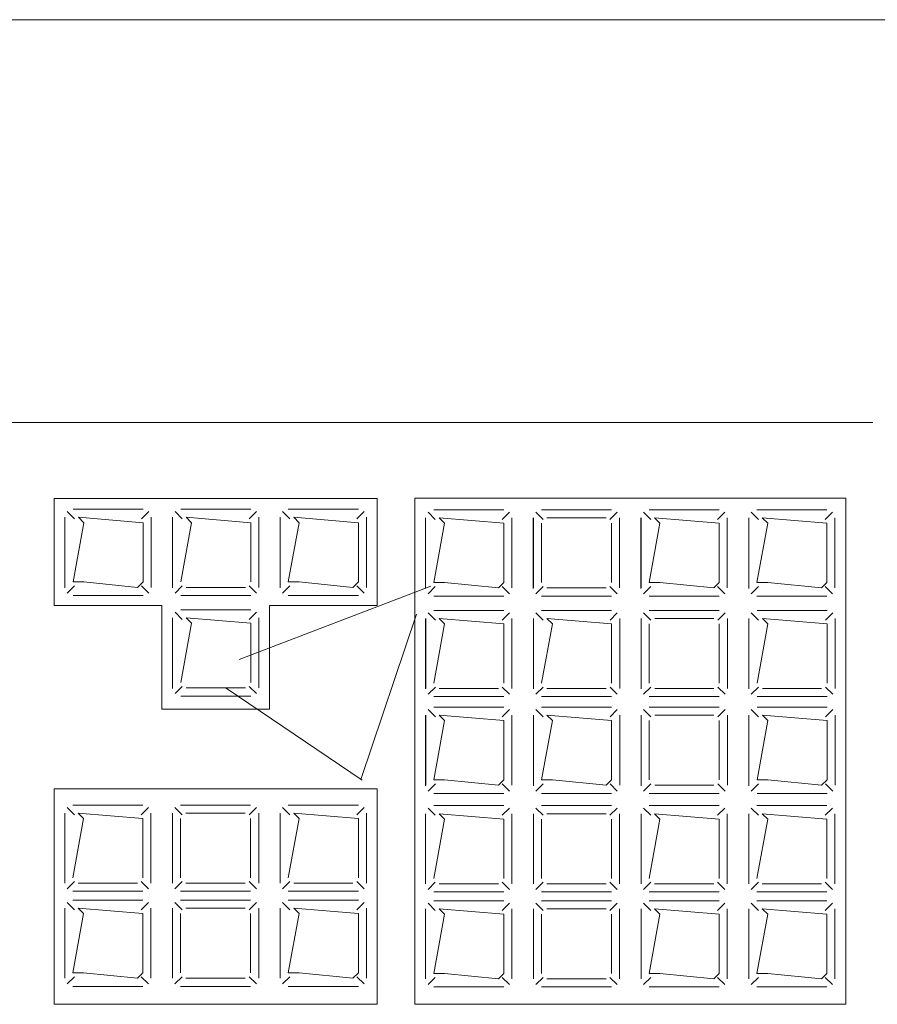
# Model space of a CAD drawing. Header units: feet. Extents: x 8 to 127, y 6 to 90.
# Tile 394 of 538: x 52.0881 to 52.1677, y 50.3087 to 50.4. Entities that reach past the tile are written whole.
import ezdxf

# ---------------------------------------------------------------- set-up
doc = ezdxf.new("R2010")
doc.units = ezdxf.units.FT
doc.header["$MEASUREMENT"] = 0
for name, color, linetype in [('MOBILARIO', 8, 'Continuous'), ('MOBILIÁRIO2', 250, 'Continuous'), ('NO ESPESSURA', 250, 'Continuous')]:
    doc.layers.add(name, color=color, linetype=linetype)

msp = doc.modelspace()

# ---------------------------------------------------------------- linework, layer by layer
at = {"layer": 'MOBILARIO', "lineweight": 5}
for p, q in [((51.939295, 50.36268), (52.167295, 50.36268)), ((51.939295, 50.36268), (52.167295, 50.36268)), ((52.121295, 50.355619), (52.091295, 50.355619)), ((52.091295, 50.355619), (52.091295, 50.34568)), ((52.121295, 50.355619), (52.091295, 50.355619)), ((52.091295, 50.355619), (52.091295, 50.34568)), ((52.121295, 50.34568), (52.121295, 50.355619)), ((52.121295, 50.34568), (52.121295, 50.355619)), ((52.164795, 50.355636), (52.124795, 50.355636)), ((52.124795, 50.355636), (52.124795, 50.30868)), ((52.164795, 50.355636), (52.124795, 50.355636)), ((52.124795, 50.355636), (52.124795, 50.30868)), ((52.164795, 50.30868), (52.164795, 50.355636)), ((52.164795, 50.30868), (52.164795, 50.355636)), ((52.092295, 50.347333), (52.092295, 50.353878)), ((52.092295, 50.347333), (52.092295, 50.353878)), ((52.092307, 50.347369), (52.092307, 50.353869)), ((52.092307, 50.347369), (52.092307, 50.353869)), ((52.093203, 50.353723), (52.092526, 50.3544)), ((52.093203, 50.353723), (52.092526, 50.3544)), ((52.093057, 50.354619), (52.099557, 50.354619)), ((52.093057, 50.354619), (52.099557, 50.354619)), ((52.094057, 50.353369), (52.093557, 50.353869)), ((52.093557, 50.353869), (52.099557, 50.353369)), ((52.094057, 50.353369), (52.093557, 50.353869)), ((52.093557, 50.353869), (52.099557, 50.353369)), ((52.09941, 50.353723), (52.100087, 50.3544)), ((52.09941, 50.353723), (52.100087, 50.3544)), ((52.100307, 50.353869), (52.100307, 50.347369)), ((52.100307, 50.353869), (52.100307, 50.347369)), ((52.102295, 50.347333), (52.102295, 50.353878)), ((52.102295, 50.347333), (52.102295, 50.353878)), ((52.102307, 50.347369), (52.102307, 50.353869)), ((52.102307, 50.347369), (52.102307, 50.353869)), ((52.103203, 50.353723), (52.102526, 50.3544)), ((52.103203, 50.353723), (52.102526, 50.3544)), ((52.103057, 50.354619), (52.109557, 50.354619)), ((52.103057, 50.354619), (52.109557, 50.354619)), ((52.104057, 50.353369), (52.103557, 50.353869)), ((52.103557, 50.353869), (52.109557, 50.353369)), ((52.104057, 50.353369), (52.103557, 50.353869)), ((52.103557, 50.353869), (52.109557, 50.353369)), ((52.10941, 50.353723), (52.110087, 50.3544)), ((52.10941, 50.353723), (52.110087, 50.3544)), ((52.110307, 50.353869), (52.110307, 50.347369)), ((52.110307, 50.353869), (52.110307, 50.347369)), ((52.112283, 50.347333), (52.112283, 50.353878)), ((52.112283, 50.347333), (52.112283, 50.353878)), ((52.112295, 50.347369), (52.112295, 50.353869)), ((52.112295, 50.347369), (52.112295, 50.353869)), ((52.113191, 50.353723), (52.112514, 50.3544)), ((52.113191, 50.353723), (52.112514, 50.3544)), ((52.113045, 50.354619), (52.119545, 50.354619)), ((52.113045, 50.354619), (52.119545, 50.354619)), ((52.114045, 50.353369), (52.113545, 50.353869)), ((52.113545, 50.353869), (52.119545, 50.353369)), ((52.114045, 50.353369), (52.113545, 50.353869)), ((52.113545, 50.353869), (52.119545, 50.353369)), ((52.119398, 50.353723), (52.120075, 50.3544)), ((52.119398, 50.353723), (52.120075, 50.3544)), ((52.120295, 50.353869), (52.120295, 50.347369)), ((52.120295, 50.353869), (52.120295, 50.347369)), ((52.126691, 50.353664), (52.126014, 50.354341)), ((52.126691, 50.353664), (52.126014, 50.354341)), ((52.126545, 50.354561), (52.133045, 50.354561)), ((52.126545, 50.354561), (52.133045, 50.354561)), ((52.132898, 50.353664), (52.133575, 50.354341)), ((52.132898, 50.353664), (52.133575, 50.354341)), ((52.136691, 50.353664), (52.136014, 50.354341)), ((52.136691, 50.353664), (52.136014, 50.354341)), ((52.136545, 50.354561), (52.143045, 50.354561)), ((52.136545, 50.354561), (52.143045, 50.354561)), ((52.142898, 50.353664), (52.143575, 50.354341)), ((52.142898, 50.353664), (52.143575, 50.354341)), ((52.146691, 50.353664), (52.146014, 50.354341)), ((52.146691, 50.353664), (52.146014, 50.354341)), ((52.146545, 50.354561), (52.153045, 50.354561)), ((52.146545, 50.354561), (52.153045, 50.354561)), ((52.152898, 50.353664), (52.153575, 50.354341)), ((52.152898, 50.353664), (52.153575, 50.354341)), ((52.156691, 50.353664), (52.156014, 50.354341)), ((52.156691, 50.353664), (52.156014, 50.354341)), ((52.156545, 50.354561), (52.163045, 50.354561)), ((52.156545, 50.354561), (52.163045, 50.354561)), ((52.162898, 50.353664), (52.163575, 50.354341)), ((52.162898, 50.353664), (52.163575, 50.354341)), ((52.093057, 50.347869), (52.094057, 50.353369)), ((52.093057, 50.347869), (52.094057, 50.353369)), ((52.099557, 50.353369), (52.099557, 50.347869)), ((52.099557, 50.353369), (52.099557, 50.347869)), ((52.103057, 50.347869), (52.104057, 50.353369)), ((52.103057, 50.347869), (52.104057, 50.353369)), ((52.109557, 50.353369), (52.109557, 50.347869)), ((52.109557, 50.353369), (52.109557, 50.347869)), ((52.113045, 50.347869), (52.114045, 50.353369)), ((52.113045, 50.347869), (52.114045, 50.353369)), ((52.119545, 50.353369), (52.119545, 50.347869)), ((52.119545, 50.353369), (52.119545, 50.347869)), ((52.125783, 50.347275), (52.125783, 50.353819)), ((52.125783, 50.347275), (52.125783, 50.353819)), ((52.125795, 50.347311), (52.125795, 50.353811)), ((52.125795, 50.347311), (52.125795, 50.353811)), ((52.126545, 50.347811), (52.127545, 50.353311)), ((52.126545, 50.347811), (52.127545, 50.353311)), ((52.127545, 50.353311), (52.127045, 50.353811)), ((52.127045, 50.353811), (52.133045, 50.353311)), ((52.127545, 50.353311), (52.127045, 50.353811)), ((52.127045, 50.353811), (52.133045, 50.353311)), ((52.133045, 50.353311), (52.133045, 50.347811)), ((52.133045, 50.353311), (52.133045, 50.347811)), ((52.133795, 50.353811), (52.133795, 50.347311)), ((52.133795, 50.353811), (52.133795, 50.347311)), ((52.135783, 50.347275), (52.135783, 50.353819)), ((52.135783, 50.347275), (52.135783, 50.353819)), ((52.135795, 50.347311), (52.135795, 50.353811)), ((52.135795, 50.347311), (52.135795, 50.353811)), ((52.136545, 50.347811), (52.136545, 50.353311)), ((52.136545, 50.347811), (52.136545, 50.353311)), ((52.137045, 50.353811), (52.142545, 50.353811)), ((52.137045, 50.353811), (52.142545, 50.353811)), ((52.143045, 50.353311), (52.143045, 50.347811)), ((52.143045, 50.353311), (52.143045, 50.347811)), ((52.143795, 50.353811), (52.143795, 50.347311)), ((52.143795, 50.353811), (52.143795, 50.347311)), ((52.145783, 50.347275), (52.145783, 50.353819)), ((52.145783, 50.347275), (52.145783, 50.353819)), ((52.145795, 50.347311), (52.145795, 50.353811)), ((52.145795, 50.347311), (52.145795, 50.353811)), ((52.146545, 50.347811), (52.147545, 50.353311)), ((52.146545, 50.347811), (52.147545, 50.353311)), ((52.147545, 50.353311), (52.147045, 50.353811)), ((52.147045, 50.353811), (52.153045, 50.353311)), ((52.147545, 50.353311), (52.147045, 50.353811)), ((52.147045, 50.353811), (52.153045, 50.353311)), ((52.153045, 50.353311), (52.153045, 50.347811)), ((52.153045, 50.353311), (52.153045, 50.347811)), ((52.153795, 50.353811), (52.153795, 50.347311)), ((52.153795, 50.353811), (52.153795, 50.347311)), ((52.155783, 50.347275), (52.155783, 50.353819)), ((52.155783, 50.347275), (52.155783, 50.353819)), ((52.155795, 50.347311), (52.155795, 50.353811)), ((52.155795, 50.347311), (52.155795, 50.353811)), ((52.156545, 50.347811), (52.157545, 50.353311)), ((52.156545, 50.347811), (52.157545, 50.353311)), ((52.157545, 50.353311), (52.157045, 50.353811)), ((52.157045, 50.353811), (52.163045, 50.353311)), ((52.157545, 50.353311), (52.157045, 50.353811)), ((52.157045, 50.353811), (52.163045, 50.353311)), ((52.163045, 50.353311), (52.163045, 50.347811)), ((52.163045, 50.353311), (52.163045, 50.347811)), ((52.163795, 50.353811), (52.163795, 50.347311)), ((52.163795, 50.353811), (52.163795, 50.347311)), ((52.093203, 50.347516), (52.092526, 50.346839)), ((52.093203, 50.347516), (52.092526, 50.346839)), ((52.094057, 50.347869), (52.093057, 50.347869)), ((52.094057, 50.347869), (52.093057, 50.347869)), ((52.099057, 50.347369), (52.094057, 50.347869)), ((52.099057, 50.347369), (52.094057, 50.347869)), ((52.099557, 50.347869), (52.099057, 50.347369)), ((52.099557, 50.347869), (52.099057, 50.347369)), ((52.09941, 50.347516), (52.100087, 50.346839)), ((52.09941, 50.347516), (52.100087, 50.346839)), ((52.103203, 50.347516), (52.102526, 50.346839)), ((52.103203, 50.347516), (52.102526, 50.346839)), ((52.10941, 50.347516), (52.110087, 50.346839)), ((52.10941, 50.347516), (52.110087, 50.346839)), ((52.113191, 50.347516), (52.112514, 50.346839)), ((52.113191, 50.347516), (52.112514, 50.346839)), ((52.114045, 50.347869), (52.113045, 50.347869)), ((52.114045, 50.347869), (52.113045, 50.347869)), ((52.119045, 50.347369), (52.114045, 50.347869)), ((52.119045, 50.347369), (52.114045, 50.347869)), ((52.119545, 50.347869), (52.119045, 50.347369)), ((52.119545, 50.347869), (52.119045, 50.347369)), ((52.119398, 50.347516), (52.120075, 50.346839)), ((52.119398, 50.347516), (52.120075, 50.346839)), ((52.126691, 50.347457), (52.126014, 50.346781)), ((52.126691, 50.347457), (52.126014, 50.346781)), ((52.127545, 50.347811), (52.126545, 50.347811)), ((52.127545, 50.347811), (52.126545, 50.347811)), ((52.132545, 50.347311), (52.127545, 50.347811)), ((52.132545, 50.347311), (52.127545, 50.347811)), ((52.133045, 50.347811), (52.132545, 50.347311)), ((52.133045, 50.347811), (52.132545, 50.347311)), ((52.132898, 50.347457), (52.133575, 50.346781)), ((52.132898, 50.347457), (52.133575, 50.346781)), ((52.136691, 50.347457), (52.136014, 50.346781)), ((52.136691, 50.347457), (52.136014, 50.346781)), ((52.142898, 50.347457), (52.143575, 50.346781)), ((52.142898, 50.347457), (52.143575, 50.346781)), ((52.146691, 50.347457), (52.146014, 50.346781)), ((52.146691, 50.347457), (52.146014, 50.346781)), ((52.147545, 50.347811), (52.146545, 50.347811)), ((52.147545, 50.347811), (52.146545, 50.347811)), ((52.152545, 50.347311), (52.147545, 50.347811)), ((52.152545, 50.347311), (52.147545, 50.347811)), ((52.153045, 50.347811), (52.152545, 50.347311)), ((52.153045, 50.347811), (52.152545, 50.347311)), ((52.152898, 50.347457), (52.153575, 50.346781)), ((52.152898, 50.347457), (52.153575, 50.346781)), ((52.156691, 50.347457), (52.156014, 50.346781)), ((52.156691, 50.347457), (52.156014, 50.346781)), ((52.157545, 50.347811), (52.156545, 50.347811)), ((52.157545, 50.347811), (52.156545, 50.347811)), ((52.162545, 50.347311), (52.157545, 50.347811)), ((52.162545, 50.347311), (52.157545, 50.347811)), ((52.163045, 50.347811), (52.162545, 50.347311)), ((52.163045, 50.347811), (52.162545, 50.347311)), ((52.162898, 50.347457), (52.163575, 50.346781)), ((52.162898, 50.347457), (52.163575, 50.346781)), ((52.099557, 50.346619), (52.093057, 50.346619)), ((52.099557, 50.346619), (52.093057, 50.346619)), ((52.109557, 50.346619), (52.103057, 50.346619)), ((52.109557, 50.346619), (52.103057, 50.346619)), ((52.109057, 50.347369), (52.103557, 50.347369)), ((52.109057, 50.347369), (52.103557, 50.347369)), ((52.119545, 50.346619), (52.113045, 50.346619)), ((52.119545, 50.346619), (52.113045, 50.346619)), ((52.133045, 50.346561), (52.126545, 50.346561)), ((52.133045, 50.346561), (52.126545, 50.346561)), ((52.143045, 50.346561), (52.136545, 50.346561)), ((52.143045, 50.346561), (52.136545, 50.346561)), ((52.142545, 50.347311), (52.137045, 50.347311)), ((52.142545, 50.347311), (52.137045, 50.347311)), ((52.153045, 50.346561), (52.146545, 50.346561)), ((52.153045, 50.346561), (52.146545, 50.346561)), ((52.163045, 50.346561), (52.156545, 50.346561)), ((52.163045, 50.346561), (52.156545, 50.346561)), ((52.091295, 50.34568), (52.101295, 50.34568)), ((52.091295, 50.34568), (52.101295, 50.34568)), ((52.101295, 50.34568), (52.101295, 50.336075)), ((52.101295, 50.34568), (52.101295, 50.336075)), ((52.111295, 50.34568), (52.121295, 50.34568)), ((52.111295, 50.336075), (52.111295, 50.34568)), ((52.111295, 50.34568), (52.121295, 50.34568)), ((52.111295, 50.336075), (52.111295, 50.34568)), ((52.103203, 50.344389), (52.102526, 50.345066)), ((52.103203, 50.344389), (52.102526, 50.345066)), ((52.103057, 50.345285), (52.109557, 50.345285)), ((52.103057, 50.345285), (52.109557, 50.345285)), ((52.10941, 50.344389), (52.110087, 50.345066)), ((52.10941, 50.344389), (52.110087, 50.345066)), ((52.126703, 50.344331), (52.126026, 50.345007)), ((52.126703, 50.344331), (52.126026, 50.345007)), ((52.126557, 50.345227), (52.133057, 50.345227)), ((52.126557, 50.345227), (52.133057, 50.345227)), ((52.13291, 50.344331), (52.133587, 50.345007)), ((52.13291, 50.344331), (52.133587, 50.345007)), ((52.136703, 50.344331), (52.136026, 50.345007)), ((52.136703, 50.344331), (52.136026, 50.345007)), ((52.136557, 50.345227), (52.143057, 50.345227)), ((52.136557, 50.345227), (52.143057, 50.345227)), ((52.14291, 50.344331), (52.143587, 50.345007)), ((52.14291, 50.344331), (52.143587, 50.345007)), ((52.146703, 50.344331), (52.146026, 50.345007)), ((52.146703, 50.344331), (52.146026, 50.345007)), ((52.146557, 50.345227), (52.153057, 50.345227)), ((52.146557, 50.345227), (52.153057, 50.345227)), ((52.15291, 50.344331), (52.153587, 50.345007)), ((52.15291, 50.344331), (52.153587, 50.345007)), ((52.156703, 50.344331), (52.156026, 50.345007)), ((52.156703, 50.344331), (52.156026, 50.345007)), ((52.156557, 50.345227), (52.163057, 50.345227)), ((52.156557, 50.345227), (52.163057, 50.345227)), ((52.16291, 50.344331), (52.163587, 50.345007)), ((52.16291, 50.344331), (52.163587, 50.345007)), ((52.102295, 50.337999), (52.102295, 50.344544)), ((52.102295, 50.337999), (52.102295, 50.344544)), ((52.102307, 50.338035), (52.102307, 50.344535)), ((52.102307, 50.338035), (52.102307, 50.344535)), ((52.103057, 50.338535), (52.104057, 50.344035)), ((52.103057, 50.338535), (52.104057, 50.344035)), ((52.104057, 50.344035), (52.103557, 50.344535)), ((52.103557, 50.344535), (52.109557, 50.344035)), ((52.104057, 50.344035), (52.103557, 50.344535)), ((52.103557, 50.344535), (52.109557, 50.344035)), ((52.109557, 50.344035), (52.109557, 50.338535)), ((52.109557, 50.344035), (52.109557, 50.338535)), ((52.110307, 50.344535), (52.110307, 50.338035)), ((52.110307, 50.344535), (52.110307, 50.338035)), ((52.125795, 50.337941), (52.125795, 50.344485)), ((52.125795, 50.337941), (52.125795, 50.344485)), ((52.125807, 50.337977), (52.125807, 50.344477)), ((52.125807, 50.337977), (52.125807, 50.344477)), ((52.126557, 50.338477), (52.127557, 50.343977)), ((52.126557, 50.338477), (52.127557, 50.343977)), ((52.127557, 50.343977), (52.127057, 50.344477)), ((52.127057, 50.344477), (52.133057, 50.343977)), ((52.127557, 50.343977), (52.127057, 50.344477)), ((52.127057, 50.344477), (52.133057, 50.343977)), ((52.133057, 50.343977), (52.133057, 50.338477)), ((52.133057, 50.343977), (52.133057, 50.338477)), ((52.133807, 50.344477), (52.133807, 50.337977)), ((52.133807, 50.344477), (52.133807, 50.337977)), ((52.135795, 50.337941), (52.135795, 50.344485)), ((52.135795, 50.337941), (52.135795, 50.344485)), ((52.135807, 50.337977), (52.135807, 50.344477)), ((52.135807, 50.337977), (52.135807, 50.344477)), ((52.136557, 50.338477), (52.137557, 50.343977)), ((52.136557, 50.338477), (52.137557, 50.343977)), ((52.137557, 50.343977), (52.137057, 50.344477)), ((52.137057, 50.344477), (52.143057, 50.343977)), ((52.137557, 50.343977), (52.137057, 50.344477)), ((52.137057, 50.344477), (52.143057, 50.343977)), ((52.143057, 50.343977), (52.143057, 50.338477)), ((52.143057, 50.343977), (52.143057, 50.338477)), ((52.143807, 50.344477), (52.143807, 50.337977)), ((52.143807, 50.344477), (52.143807, 50.337977)), ((52.145795, 50.337941), (52.145795, 50.344485)), ((52.145795, 50.337941), (52.145795, 50.344485)), ((52.145807, 50.337977), (52.145807, 50.344477)), ((52.145807, 50.337977), (52.145807, 50.344477)), ((52.146557, 50.338477), (52.146557, 50.343977)), ((52.146557, 50.338477), (52.146557, 50.343977)), ((52.147057, 50.344477), (52.152557, 50.344477)), ((52.147057, 50.344477), (52.152557, 50.344477)), ((52.153057, 50.343977), (52.153057, 50.338477)), ((52.153057, 50.343977), (52.153057, 50.338477)), ((52.153807, 50.344477), (52.153807, 50.337977)), ((52.153807, 50.344477), (52.153807, 50.337977)), ((52.155795, 50.337941), (52.155795, 50.344485)), ((52.155795, 50.337941), (52.155795, 50.344485)), ((52.155807, 50.337977), (52.155807, 50.344477)), ((52.155807, 50.337977), (52.155807, 50.344477)), ((52.156557, 50.338477), (52.157557, 50.343977)), ((52.156557, 50.338477), (52.157557, 50.343977)), ((52.157557, 50.343977), (52.157057, 50.344477)), ((52.157057, 50.344477), (52.163057, 50.343977)), ((52.157557, 50.343977), (52.157057, 50.344477)), ((52.157057, 50.344477), (52.163057, 50.343977)), ((52.163057, 50.343977), (52.163057, 50.338477)), ((52.163057, 50.343977), (52.163057, 50.338477)), ((52.163807, 50.344477), (52.163807, 50.337977)), ((52.163807, 50.344477), (52.163807, 50.337977)), ((52.103203, 50.338182), (52.102526, 50.337505)), ((52.103203, 50.338182), (52.102526, 50.337505)), ((52.109057, 50.338035), (52.103557, 50.338035)), ((52.109057, 50.338035), (52.103557, 50.338035)), ((52.10941, 50.338182), (52.110087, 50.337505)), ((52.10941, 50.338182), (52.110087, 50.337505)), ((52.126703, 50.338123), (52.126026, 50.337447)), ((52.126703, 50.338123), (52.126026, 50.337447)), ((52.132557, 50.337977), (52.127057, 50.337977)), ((52.132557, 50.337977), (52.127057, 50.337977)), ((52.13291, 50.338123), (52.133587, 50.337447)), ((52.13291, 50.338123), (52.133587, 50.337447)), ((52.136703, 50.338123), (52.136026, 50.337447)), ((52.136703, 50.338123), (52.136026, 50.337447)), ((52.142557, 50.337977), (52.137057, 50.337977)), ((52.142557, 50.337977), (52.137057, 50.337977)), ((52.14291, 50.338123), (52.143587, 50.337447)), ((52.14291, 50.338123), (52.143587, 50.337447)), ((52.146703, 50.338123), (52.146026, 50.337447)), ((52.146703, 50.338123), (52.146026, 50.337447)), ((52.152557, 50.337977), (52.147057, 50.337977)), ((52.152557, 50.337977), (52.147057, 50.337977)), ((52.15291, 50.338123), (52.153587, 50.337447)), ((52.15291, 50.338123), (52.153587, 50.337447)), ((52.156703, 50.338123), (52.156026, 50.337447)), ((52.156703, 50.338123), (52.156026, 50.337447)), ((52.162557, 50.337977), (52.157057, 50.337977)), ((52.162557, 50.337977), (52.157057, 50.337977)), ((52.16291, 50.338123), (52.163587, 50.337447)), ((52.16291, 50.338123), (52.163587, 50.337447)), ((52.109557, 50.337285), (52.103057, 50.337285)), ((52.109557, 50.337285), (52.103057, 50.337285)), ((52.133057, 50.337227), (52.126557, 50.337227)), ((52.133057, 50.337227), (52.126557, 50.337227)), ((52.143057, 50.337227), (52.136557, 50.337227)), ((52.143057, 50.337227), (52.136557, 50.337227)), ((52.153057, 50.337227), (52.146557, 50.337227)), ((52.153057, 50.337227), (52.146557, 50.337227)), ((52.163057, 50.337227), (52.156557, 50.337227)), ((52.163057, 50.337227), (52.156557, 50.337227)), ((52.101295, 50.336075), (52.111295, 50.336075)), ((52.101295, 50.336075), (52.111295, 50.336075)), ((52.126703, 50.335354), (52.126026, 50.336031)), ((52.126703, 50.335354), (52.126026, 50.336031)), ((52.126557, 50.336251), (52.133057, 50.336251)), ((52.126557, 50.336251), (52.133057, 50.336251)), ((52.13291, 50.335354), (52.133587, 50.336031)), ((52.13291, 50.335354), (52.133587, 50.336031)), ((52.136703, 50.335354), (52.136026, 50.336031)), ((52.136703, 50.335354), (52.136026, 50.336031)), ((52.136557, 50.336251), (52.143057, 50.336251)), ((52.136557, 50.336251), (52.143057, 50.336251)), ((52.14291, 50.335354), (52.143587, 50.336031)), ((52.14291, 50.335354), (52.143587, 50.336031)), ((52.146703, 50.335354), (52.146026, 50.336031)), ((52.146703, 50.335354), (52.146026, 50.336031)), ((52.146557, 50.336251), (52.153057, 50.336251)), ((52.146557, 50.336251), (52.153057, 50.336251)), ((52.15291, 50.335354), (52.153587, 50.336031)), ((52.15291, 50.335354), (52.153587, 50.336031)), ((52.156703, 50.335354), (52.156026, 50.336031)), ((52.156703, 50.335354), (52.156026, 50.336031)), ((52.156557, 50.336251), (52.163057, 50.336251)), ((52.156557, 50.336251), (52.163057, 50.336251)), ((52.16291, 50.335354), (52.163587, 50.336031)), ((52.16291, 50.335354), (52.163587, 50.336031)), ((52.125795, 50.328965), (52.125795, 50.335509)), ((52.125795, 50.328965), (52.125795, 50.335509)), ((52.125807, 50.329001), (52.125807, 50.335501)), ((52.125807, 50.329001), (52.125807, 50.335501)), ((52.126557, 50.329501), (52.127557, 50.335001)), ((52.126557, 50.329501), (52.127557, 50.335001)), ((52.127557, 50.335001), (52.127057, 50.335501)), ((52.127057, 50.335501), (52.133057, 50.335001)), ((52.127557, 50.335001), (52.127057, 50.335501)), ((52.127057, 50.335501), (52.133057, 50.335001)), ((52.133057, 50.335001), (52.133057, 50.329501)), ((52.133057, 50.335001), (52.133057, 50.329501)), ((52.133807, 50.335501), (52.133807, 50.329001)), ((52.133807, 50.335501), (52.133807, 50.329001)), ((52.135795, 50.328965), (52.135795, 50.335509)), ((52.135795, 50.328965), (52.135795, 50.335509)), ((52.135807, 50.329001), (52.135807, 50.335501)), ((52.135807, 50.329001), (52.135807, 50.335501)), ((52.136557, 50.329501), (52.137557, 50.335001)), ((52.136557, 50.329501), (52.137557, 50.335001)), ((52.137557, 50.335001), (52.137057, 50.335501)), ((52.137057, 50.335501), (52.143057, 50.335001)), ((52.137557, 50.335001), (52.137057, 50.335501)), ((52.137057, 50.335501), (52.143057, 50.335001)), ((52.143057, 50.335001), (52.143057, 50.329501)), ((52.143057, 50.335001), (52.143057, 50.329501)), ((52.143807, 50.335501), (52.143807, 50.329001)), ((52.143807, 50.335501), (52.143807, 50.329001)), ((52.145795, 50.328965), (52.145795, 50.335509)), ((52.145795, 50.328965), (52.145795, 50.335509)), ((52.145807, 50.329001), (52.145807, 50.335501)), ((52.145807, 50.329001), (52.145807, 50.335501)), ((52.146557, 50.329501), (52.146557, 50.335001)), ((52.146557, 50.329501), (52.146557, 50.335001)), ((52.147057, 50.335501), (52.152557, 50.335501)), ((52.147057, 50.335501), (52.152557, 50.335501)), ((52.153057, 50.335001), (52.153057, 50.329501)), ((52.153057, 50.335001), (52.153057, 50.329501)), ((52.153807, 50.335501), (52.153807, 50.329001)), ((52.153807, 50.335501), (52.153807, 50.329001)), ((52.155795, 50.328965), (52.155795, 50.335509)), ((52.155795, 50.328965), (52.155795, 50.335509)), ((52.155807, 50.329001), (52.155807, 50.335501)), ((52.155807, 50.329001), (52.155807, 50.335501)), ((52.156557, 50.329501), (52.157557, 50.335001)), ((52.156557, 50.329501), (52.157557, 50.335001)), ((52.157557, 50.335001), (52.157057, 50.335501)), ((52.157057, 50.335501), (52.163057, 50.335001)), ((52.157557, 50.335001), (52.157057, 50.335501)), ((52.157057, 50.335501), (52.163057, 50.335001)), ((52.163057, 50.335001), (52.163057, 50.329501)), ((52.163057, 50.335001), (52.163057, 50.329501)), ((52.163807, 50.335501), (52.163807, 50.329001)), ((52.163807, 50.335501), (52.163807, 50.329001)), ((52.127557, 50.329501), (52.126557, 50.329501)), ((52.127557, 50.329501), (52.126557, 50.329501)), ((52.132557, 50.329001), (52.127557, 50.329501)), ((52.132557, 50.329001), (52.127557, 50.329501)), ((52.133057, 50.329501), (52.132557, 50.329001)), ((52.133057, 50.329501), (52.132557, 50.329001)), ((52.137557, 50.329501), (52.136557, 50.329501)), ((52.137557, 50.329501), (52.136557, 50.329501)), ((52.142557, 50.329001), (52.137557, 50.329501)), ((52.142557, 50.329001), (52.137557, 50.329501)), ((52.143057, 50.329501), (52.142557, 50.329001)), ((52.143057, 50.329501), (52.142557, 50.329001)), ((52.157557, 50.329501), (52.156557, 50.329501)), ((52.157557, 50.329501), (52.156557, 50.329501)), ((52.162557, 50.329001), (52.157557, 50.329501)), ((52.162557, 50.329001), (52.157557, 50.329501)), ((52.163057, 50.329501), (52.162557, 50.329001)), ((52.163057, 50.329501), (52.162557, 50.329001)), ((52.091295, 50.30868), (52.091295, 50.32868)), ((52.091295, 50.32868), (52.121295, 50.32868)), ((52.091295, 50.30868), (52.091295, 50.32868)), ((52.091295, 50.32868), (52.121295, 50.32868)), ((52.121295, 50.32868), (52.121295, 50.30868)), ((52.121295, 50.32868), (52.121295, 50.30868)), ((52.126703, 50.329147), (52.126026, 50.328471)), ((52.126703, 50.329147), (52.126026, 50.328471)), ((52.13291, 50.329147), (52.133587, 50.328471)), ((52.13291, 50.329147), (52.133587, 50.328471)), ((52.136703, 50.329147), (52.136026, 50.328471)), ((52.136703, 50.329147), (52.136026, 50.328471)), ((52.14291, 50.329147), (52.143587, 50.328471)), ((52.14291, 50.329147), (52.143587, 50.328471)), ((52.146703, 50.329147), (52.146026, 50.328471)), ((52.146703, 50.329147), (52.146026, 50.328471)), ((52.152557, 50.329001), (52.147057, 50.329001)), ((52.152557, 50.329001), (52.147057, 50.329001)), ((52.15291, 50.329147), (52.153587, 50.328471)), ((52.15291, 50.329147), (52.153587, 50.328471)), ((52.156703, 50.329147), (52.156026, 50.328471)), ((52.156703, 50.329147), (52.156026, 50.328471)), ((52.16291, 50.329147), (52.163587, 50.328471)), ((52.16291, 50.329147), (52.163587, 50.328471)), ((52.133057, 50.328251), (52.126557, 50.328251)), ((52.133057, 50.328251), (52.126557, 50.328251)), ((52.143057, 50.328251), (52.136557, 50.328251)), ((52.143057, 50.328251), (52.136557, 50.328251)), ((52.153057, 50.328251), (52.146557, 50.328251)), ((52.153057, 50.328251), (52.146557, 50.328251)), ((52.163057, 50.328251), (52.156557, 50.328251)), ((52.163057, 50.328251), (52.156557, 50.328251)), ((52.093191, 50.326273), (52.092514, 50.32695)), ((52.093191, 50.326273), (52.092514, 50.32695)), ((52.093045, 50.32717), (52.099545, 50.32717)), ((52.093045, 50.32717), (52.099545, 50.32717)), ((52.099398, 50.326273), (52.100075, 50.32695)), ((52.099398, 50.326273), (52.100075, 50.32695)), ((52.103191, 50.326273), (52.102514, 50.32695)), ((52.103191, 50.326273), (52.102514, 50.32695)), ((52.103045, 50.32717), (52.109545, 50.32717)), ((52.103045, 50.32717), (52.109545, 50.32717)), ((52.109398, 50.326273), (52.110075, 50.32695)), ((52.109398, 50.326273), (52.110075, 50.32695)), ((52.113191, 50.326273), (52.112514, 50.32695)), ((52.113191, 50.326273), (52.112514, 50.32695)), ((52.113045, 50.32717), (52.119545, 50.32717)), ((52.113045, 50.32717), (52.119545, 50.32717)), ((52.119398, 50.326273), (52.120075, 50.32695)), ((52.119398, 50.326273), (52.120075, 50.32695)), ((52.126691, 50.326215), (52.126014, 50.326892)), ((52.126691, 50.326215), (52.126014, 50.326892)), ((52.126545, 50.327112), (52.133045, 50.327112)), ((52.126545, 50.327112), (52.133045, 50.327112)), ((52.132898, 50.326215), (52.133575, 50.326892)), ((52.132898, 50.326215), (52.133575, 50.326892)), ((52.136691, 50.326215), (52.136014, 50.326892)), ((52.136691, 50.326215), (52.136014, 50.326892)), ((52.136545, 50.327112), (52.143045, 50.327112)), ((52.136545, 50.327112), (52.143045, 50.327112)), ((52.142898, 50.326215), (52.143575, 50.326892)), ((52.142898, 50.326215), (52.143575, 50.326892)), ((52.146691, 50.326215), (52.146014, 50.326892)), ((52.146691, 50.326215), (52.146014, 50.326892)), ((52.146545, 50.327112), (52.153045, 50.327112)), ((52.146545, 50.327112), (52.153045, 50.327112)), ((52.152898, 50.326215), (52.153575, 50.326892)), ((52.152898, 50.326215), (52.153575, 50.326892)), ((52.156691, 50.326215), (52.156014, 50.326892)), ((52.156691, 50.326215), (52.156014, 50.326892)), ((52.156545, 50.327112), (52.163045, 50.327112)), ((52.156545, 50.327112), (52.163045, 50.327112)), ((52.162898, 50.326215), (52.163575, 50.326892)), ((52.162898, 50.326215), (52.163575, 50.326892)), ((52.092295, 50.31992), (52.092295, 50.32642)), ((52.092295, 50.31992), (52.092295, 50.32642)), ((52.093045, 50.32042), (52.094045, 50.32592)), ((52.093045, 50.32042), (52.094045, 50.32592)), ((52.094045, 50.32592), (52.093545, 50.32642)), ((52.093545, 50.32642), (52.099545, 50.32592)), ((52.094045, 50.32592), (52.093545, 50.32642)), ((52.093545, 50.32642), (52.099545, 50.32592)), ((52.099545, 50.32592), (52.099545, 50.32042)), ((52.099545, 50.32592), (52.099545, 50.32042)), ((52.100295, 50.32642), (52.100295, 50.31992)), ((52.100295, 50.32642), (52.100295, 50.31992)), ((52.102295, 50.31992), (52.102295, 50.32642)), ((52.102295, 50.31992), (52.102295, 50.32642)), ((52.103045, 50.32042), (52.103045, 50.32592)), ((52.103045, 50.32042), (52.103045, 50.32592)), ((52.103545, 50.32642), (52.109045, 50.32642)), ((52.103545, 50.32642), (52.109045, 50.32642)), ((52.109545, 50.32592), (52.109545, 50.32042)), ((52.109545, 50.32592), (52.109545, 50.32042)), ((52.110295, 50.32642), (52.110295, 50.31992)), ((52.110295, 50.32642), (52.110295, 50.31992)), ((52.112295, 50.31992), (52.112295, 50.32642)), ((52.112295, 50.31992), (52.112295, 50.32642)), ((52.113045, 50.32042), (52.114045, 50.32592)), ((52.113045, 50.32042), (52.114045, 50.32592)), ((52.114045, 50.32592), (52.113545, 50.32642)), ((52.113545, 50.32642), (52.119545, 50.32592)), ((52.114045, 50.32592), (52.113545, 50.32642)), ((52.113545, 50.32642), (52.119545, 50.32592)), ((52.119545, 50.32592), (52.119545, 50.32042)), ((52.119545, 50.32592), (52.119545, 50.32042)), ((52.120295, 50.32642), (52.120295, 50.31992)), ((52.120295, 50.32642), (52.120295, 50.31992)), ((52.125795, 50.319862), (52.125795, 50.326362)), ((52.125795, 50.319862), (52.125795, 50.326362)), ((52.126545, 50.320362), (52.127545, 50.325862)), ((52.126545, 50.320362), (52.127545, 50.325862)), ((52.127545, 50.325862), (52.127045, 50.326362)), ((52.127045, 50.326362), (52.133045, 50.325862)), ((52.127545, 50.325862), (52.127045, 50.326362)), ((52.127045, 50.326362), (52.133045, 50.325862)), ((52.133045, 50.325862), (52.133045, 50.320362)), ((52.133045, 50.325862), (52.133045, 50.320362)), ((52.133795, 50.326362), (52.133795, 50.319862)), ((52.133795, 50.326362), (52.133795, 50.319862)), ((52.135795, 50.319862), (52.135795, 50.326362)), ((52.135795, 50.319862), (52.135795, 50.326362)), ((52.136545, 50.320362), (52.136545, 50.325862)), ((52.136545, 50.320362), (52.136545, 50.325862)), ((52.137045, 50.326362), (52.142545, 50.326362)), ((52.137045, 50.326362), (52.142545, 50.326362)), ((52.143045, 50.325862), (52.143045, 50.320362)), ((52.143045, 50.325862), (52.143045, 50.320362)), ((52.143795, 50.326362), (52.143795, 50.319862)), ((52.143795, 50.326362), (52.143795, 50.319862)), ((52.145795, 50.319862), (52.145795, 50.326362)), ((52.145795, 50.319862), (52.145795, 50.326362)), ((52.146545, 50.320362), (52.147545, 50.325862)), ((52.146545, 50.320362), (52.147545, 50.325862)), ((52.147545, 50.325862), (52.147045, 50.326362)), ((52.147045, 50.326362), (52.153045, 50.325862)), ((52.147545, 50.325862), (52.147045, 50.326362)), ((52.147045, 50.326362), (52.153045, 50.325862)), ((52.153045, 50.325862), (52.153045, 50.320362)), ((52.153045, 50.325862), (52.153045, 50.320362)), ((52.153795, 50.326362), (52.153795, 50.319862)), ((52.153795, 50.326362), (52.153795, 50.319862)), ((52.155795, 50.319862), (52.155795, 50.326362)), ((52.155795, 50.319862), (52.155795, 50.326362)), ((52.156545, 50.320362), (52.157545, 50.325862)), ((52.156545, 50.320362), (52.157545, 50.325862)), ((52.157545, 50.325862), (52.157045, 50.326362)), ((52.157045, 50.326362), (52.163045, 50.325862)), ((52.157545, 50.325862), (52.157045, 50.326362)), ((52.157045, 50.326362), (52.163045, 50.325862)), ((52.163045, 50.325862), (52.163045, 50.320362)), ((52.163045, 50.325862), (52.163045, 50.320362)), ((52.163795, 50.326362), (52.163795, 50.319862)), ((52.163795, 50.326362), (52.163795, 50.319862)), ((52.093191, 50.320066), (52.092514, 50.31939)), ((52.093191, 50.320066), (52.092514, 50.31939)), ((52.099398, 50.320066), (52.100075, 50.31939)), ((52.099398, 50.320066), (52.100075, 50.31939)), ((52.103191, 50.320066), (52.102514, 50.31939)), ((52.103191, 50.320066), (52.102514, 50.31939)), ((52.109398, 50.320066), (52.110075, 50.31939)), ((52.109398, 50.320066), (52.110075, 50.31939)), ((52.113191, 50.320066), (52.112514, 50.31939)), ((52.113191, 50.320066), (52.112514, 50.31939)), ((52.119398, 50.320066), (52.120075, 50.31939)), ((52.119398, 50.320066), (52.120075, 50.31939)), ((52.099545, 50.31917), (52.093045, 50.31917)), ((52.099545, 50.31917), (52.093045, 50.31917)), ((52.099045, 50.31992), (52.093545, 50.31992)), ((52.099045, 50.31992), (52.093545, 50.31992)), ((52.109545, 50.31917), (52.103045, 50.31917)), ((52.109545, 50.31917), (52.103045, 50.31917)), ((52.109045, 50.31992), (52.103545, 50.31992)), ((52.109045, 50.31992), (52.103545, 50.31992)), ((52.119545, 50.31917), (52.113045, 50.31917)), ((52.119545, 50.31917), (52.113045, 50.31917)), ((52.119045, 50.31992), (52.113545, 50.31992)), ((52.119045, 50.31992), (52.113545, 50.31992)), ((52.126691, 50.320008), (52.126014, 50.319331)), ((52.126691, 50.320008), (52.126014, 50.319331)), ((52.132545, 50.319862), (52.127045, 50.319862)), ((52.132545, 50.319862), (52.127045, 50.319862)), ((52.132898, 50.320008), (52.133575, 50.319331)), ((52.132898, 50.320008), (52.133575, 50.319331)), ((52.136691, 50.320008), (52.136014, 50.319331)), ((52.136691, 50.320008), (52.136014, 50.319331)), ((52.142545, 50.319862), (52.137045, 50.319862)), ((52.142545, 50.319862), (52.137045, 50.319862)), ((52.142898, 50.320008), (52.143575, 50.319331)), ((52.142898, 50.320008), (52.143575, 50.319331)), ((52.146691, 50.320008), (52.146014, 50.319331)), ((52.146691, 50.320008), (52.146014, 50.319331)), ((52.152545, 50.319862), (52.147045, 50.319862)), ((52.152545, 50.319862), (52.147045, 50.319862)), ((52.152898, 50.320008), (52.153575, 50.319331)), ((52.152898, 50.320008), (52.153575, 50.319331)), ((52.156691, 50.320008), (52.156014, 50.319331)), ((52.156691, 50.320008), (52.156014, 50.319331)), ((52.162545, 50.319862), (52.157045, 50.319862)), ((52.162545, 50.319862), (52.157045, 50.319862)), ((52.162898, 50.320008), (52.163575, 50.319331)), ((52.162898, 50.320008), (52.163575, 50.319331)), ((52.093045, 50.318344), (52.099545, 50.318344)), ((52.093045, 50.318344), (52.099545, 50.318344)), ((52.103045, 50.318344), (52.109545, 50.318344)), ((52.103045, 50.318344), (52.109545, 50.318344)), ((52.113045, 50.318344), (52.119545, 50.318344)), ((52.113045, 50.318344), (52.119545, 50.318344)), ((52.133045, 50.319112), (52.126545, 50.319112)), ((52.133045, 50.319112), (52.126545, 50.319112)), ((52.126545, 50.318286), (52.133045, 50.318286)), ((52.126545, 50.318286), (52.133045, 50.318286)), ((52.143045, 50.319112), (52.136545, 50.319112)), ((52.143045, 50.319112), (52.136545, 50.319112)), ((52.136545, 50.318286), (52.143045, 50.318286)), ((52.136545, 50.318286), (52.143045, 50.318286)), ((52.153045, 50.319112), (52.146545, 50.319112)), ((52.153045, 50.319112), (52.146545, 50.319112)), ((52.146545, 50.318286), (52.153045, 50.318286)), ((52.146545, 50.318286), (52.153045, 50.318286)), ((52.163045, 50.319112), (52.156545, 50.319112)), ((52.163045, 50.319112), (52.156545, 50.319112)), ((52.156545, 50.318286), (52.163045, 50.318286)), ((52.156545, 50.318286), (52.163045, 50.318286)), ((52.092295, 50.311094), (52.092295, 50.317594)), ((52.092295, 50.311094), (52.092295, 50.317594)), ((52.093191, 50.317447), (52.092514, 50.318124)), ((52.093191, 50.317447), (52.092514, 50.318124)), ((52.094045, 50.317094), (52.093545, 50.317594)), ((52.093545, 50.317594), (52.099545, 50.317094)), ((52.094045, 50.317094), (52.093545, 50.317594)), ((52.093545, 50.317594), (52.099545, 50.317094)), ((52.099398, 50.317447), (52.100075, 50.318124)), ((52.099398, 50.317447), (52.100075, 50.318124)), ((52.100295, 50.317594), (52.100295, 50.311094)), ((52.100295, 50.317594), (52.100295, 50.311094)), ((52.102295, 50.311094), (52.102295, 50.317594)), ((52.102295, 50.311094), (52.102295, 50.317594)), ((52.103191, 50.317447), (52.102514, 50.318124)), ((52.103191, 50.317447), (52.102514, 50.318124)), ((52.103545, 50.317594), (52.109045, 50.317594)), ((52.103545, 50.317594), (52.109045, 50.317594)), ((52.109398, 50.317447), (52.110075, 50.318124)), ((52.109398, 50.317447), (52.110075, 50.318124)), ((52.110295, 50.317594), (52.110295, 50.311094)), ((52.110295, 50.317594), (52.110295, 50.311094)), ((52.112295, 50.311094), (52.112295, 50.317594)), ((52.112295, 50.311094), (52.112295, 50.317594)), ((52.113191, 50.317447), (52.112514, 50.318124)), ((52.113191, 50.317447), (52.112514, 50.318124)), ((52.114045, 50.317094), (52.113545, 50.317594)), ((52.113545, 50.317594), (52.119545, 50.317094)), ((52.114045, 50.317094), (52.113545, 50.317594)), ((52.113545, 50.317594), (52.119545, 50.317094)), ((52.119398, 50.317447), (52.120075, 50.318124)), ((52.119398, 50.317447), (52.120075, 50.318124)), ((52.120295, 50.317594), (52.120295, 50.311094)), ((52.120295, 50.317594), (52.120295, 50.311094)), ((52.125795, 50.311036), (52.125795, 50.317536)), ((52.125795, 50.311036), (52.125795, 50.317536)), ((52.126691, 50.317389), (52.126014, 50.318066)), ((52.126691, 50.317389), (52.126014, 50.318066)), ((52.127545, 50.317036), (52.127045, 50.317536)), ((52.127045, 50.317536), (52.133045, 50.317036)), ((52.127545, 50.317036), (52.127045, 50.317536)), ((52.127045, 50.317536), (52.133045, 50.317036)), ((52.132898, 50.317389), (52.133575, 50.318066)), ((52.132898, 50.317389), (52.133575, 50.318066)), ((52.133795, 50.317536), (52.133795, 50.311036)), ((52.133795, 50.317536), (52.133795, 50.311036)), ((52.135795, 50.311036), (52.135795, 50.317536)), ((52.135795, 50.311036), (52.135795, 50.317536)), ((52.136691, 50.317389), (52.136014, 50.318066)), ((52.136691, 50.317389), (52.136014, 50.318066)), ((52.137045, 50.317536), (52.142545, 50.317536)), ((52.137045, 50.317536), (52.142545, 50.317536)), ((52.142898, 50.317389), (52.143575, 50.318066)), ((52.142898, 50.317389), (52.143575, 50.318066)), ((52.143795, 50.317536), (52.143795, 50.311036)), ((52.143795, 50.317536), (52.143795, 50.311036)), ((52.145795, 50.311036), (52.145795, 50.317536)), ((52.145795, 50.311036), (52.145795, 50.317536)), ((52.146691, 50.317389), (52.146014, 50.318066)), ((52.146691, 50.317389), (52.146014, 50.318066)), ((52.147545, 50.317036), (52.147045, 50.317536)), ((52.147045, 50.317536), (52.153045, 50.317036)), ((52.147545, 50.317036), (52.147045, 50.317536)), ((52.147045, 50.317536), (52.153045, 50.317036)), ((52.152898, 50.317389), (52.153575, 50.318066)), ((52.152898, 50.317389), (52.153575, 50.318066)), ((52.153795, 50.317536), (52.153795, 50.311036)), ((52.153795, 50.317536), (52.153795, 50.311036)), ((52.155795, 50.311036), (52.155795, 50.317536)), ((52.155795, 50.311036), (52.155795, 50.317536)), ((52.156691, 50.317389), (52.156014, 50.318066)), ((52.156691, 50.317389), (52.156014, 50.318066)), ((52.157545, 50.317036), (52.157045, 50.317536)), ((52.157045, 50.317536), (52.163045, 50.317036)), ((52.157545, 50.317036), (52.157045, 50.317536)), ((52.157045, 50.317536), (52.163045, 50.317036)), ((52.162898, 50.317389), (52.163575, 50.318066)), ((52.162898, 50.317389), (52.163575, 50.318066)), ((52.163795, 50.317536), (52.163795, 50.311036)), ((52.163795, 50.317536), (52.163795, 50.311036)), ((52.093045, 50.311594), (52.094045, 50.317094)), ((52.093045, 50.311594), (52.094045, 50.317094)), ((52.099545, 50.317094), (52.099545, 50.311594)), ((52.099545, 50.317094), (52.099545, 50.311594)), ((52.103045, 50.311594), (52.103045, 50.317094)), ((52.103045, 50.311594), (52.103045, 50.317094)), ((52.109545, 50.317094), (52.109545, 50.311594)), ((52.109545, 50.317094), (52.109545, 50.311594)), ((52.113045, 50.311594), (52.114045, 50.317094)), ((52.113045, 50.311594), (52.114045, 50.317094)), ((52.119545, 50.317094), (52.119545, 50.311594)), ((52.119545, 50.317094), (52.119545, 50.311594)), ((52.126545, 50.311536), (52.127545, 50.317036)), ((52.126545, 50.311536), (52.127545, 50.317036)), ((52.133045, 50.317036), (52.133045, 50.311536)), ((52.133045, 50.317036), (52.133045, 50.311536)), ((52.136545, 50.311536), (52.136545, 50.317036)), ((52.136545, 50.311536), (52.136545, 50.317036)), ((52.143045, 50.317036), (52.143045, 50.311536)), ((52.143045, 50.317036), (52.143045, 50.311536)), ((52.146545, 50.311536), (52.147545, 50.317036)), ((52.146545, 50.311536), (52.147545, 50.317036)), ((52.153045, 50.317036), (52.153045, 50.311536)), ((52.153045, 50.317036), (52.153045, 50.311536)), ((52.156545, 50.311536), (52.157545, 50.317036)), ((52.156545, 50.311536), (52.157545, 50.317036)), ((52.163045, 50.317036), (52.163045, 50.311536)), ((52.163045, 50.317036), (52.163045, 50.311536)), ((52.093191, 50.31124), (52.092514, 50.310564)), ((52.093191, 50.31124), (52.092514, 50.310564)), ((52.094045, 50.311594), (52.093045, 50.311594)), ((52.094045, 50.311594), (52.093045, 50.311594)), ((52.099045, 50.311094), (52.094045, 50.311594)), ((52.099045, 50.311094), (52.094045, 50.311594)), ((52.099545, 50.311594), (52.099045, 50.311094)), ((52.099545, 50.311594), (52.099045, 50.311094)), ((52.099398, 50.31124), (52.100075, 50.310564)), ((52.099398, 50.31124), (52.100075, 50.310564)), ((52.103191, 50.31124), (52.102514, 50.310564)), ((52.103191, 50.31124), (52.102514, 50.310564)), ((52.109045, 50.311094), (52.103545, 50.311094)), ((52.109045, 50.311094), (52.103545, 50.311094)), ((52.109398, 50.31124), (52.110075, 50.310564)), ((52.109398, 50.31124), (52.110075, 50.310564)), ((52.113191, 50.31124), (52.112514, 50.310564)), ((52.113191, 50.31124), (52.112514, 50.310564)), ((52.114045, 50.311594), (52.113045, 50.311594)), ((52.114045, 50.311594), (52.113045, 50.311594)), ((52.119045, 50.311094), (52.114045, 50.311594)), ((52.119045, 50.311094), (52.114045, 50.311594)), ((52.119545, 50.311594), (52.119045, 50.311094)), ((52.119545, 50.311594), (52.119045, 50.311094)), ((52.119398, 50.31124), (52.120075, 50.310564)), ((52.119398, 50.31124), (52.120075, 50.310564)), ((52.126691, 50.311182), (52.126014, 50.310505)), ((52.126691, 50.311182), (52.126014, 50.310505)), ((52.127545, 50.311536), (52.126545, 50.311536)), ((52.127545, 50.311536), (52.126545, 50.311536)), ((52.132545, 50.311036), (52.127545, 50.311536)), ((52.132545, 50.311036), (52.127545, 50.311536)), ((52.133045, 50.311536), (52.132545, 50.311036)), ((52.133045, 50.311536), (52.132545, 50.311036)), ((52.132898, 50.311182), (52.133575, 50.310505)), ((52.132898, 50.311182), (52.133575, 50.310505)), ((52.136691, 50.311182), (52.136014, 50.310505)), ((52.136691, 50.311182), (52.136014, 50.310505)), ((52.142545, 50.311036), (52.137045, 50.311036)), ((52.142545, 50.311036), (52.137045, 50.311036)), ((52.142898, 50.311182), (52.143575, 50.310505)), ((52.142898, 50.311182), (52.143575, 50.310505)), ((52.146691, 50.311182), (52.146014, 50.310505)), ((52.146691, 50.311182), (52.146014, 50.310505)), ((52.147545, 50.311536), (52.146545, 50.311536)), ((52.147545, 50.311536), (52.146545, 50.311536)), ((52.152545, 50.311036), (52.147545, 50.311536)), ((52.152545, 50.311036), (52.147545, 50.311536)), ((52.153045, 50.311536), (52.152545, 50.311036)), ((52.153045, 50.311536), (52.152545, 50.311036)), ((52.152898, 50.311182), (52.153575, 50.310505)), ((52.152898, 50.311182), (52.153575, 50.310505)), ((52.156691, 50.311182), (52.156014, 50.310505)), ((52.156691, 50.311182), (52.156014, 50.310505)), ((52.157545, 50.311536), (52.156545, 50.311536)), ((52.157545, 50.311536), (52.156545, 50.311536)), ((52.162545, 50.311036), (52.157545, 50.311536)), ((52.162545, 50.311036), (52.157545, 50.311536)), ((52.163045, 50.311536), (52.162545, 50.311036)), ((52.163045, 50.311536), (52.162545, 50.311036)), ((52.162898, 50.311182), (52.163575, 50.310505)), ((52.162898, 50.311182), (52.163575, 50.310505)), ((52.099545, 50.310344), (52.093045, 50.310344)), ((52.099545, 50.310344), (52.093045, 50.310344)), ((52.109545, 50.310344), (52.103045, 50.310344)), ((52.109545, 50.310344), (52.103045, 50.310344)), ((52.119545, 50.310344), (52.113045, 50.310344)), ((52.119545, 50.310344), (52.113045, 50.310344)), ((52.133045, 50.310286), (52.126545, 50.310286)), ((52.133045, 50.310286), (52.126545, 50.310286)), ((52.143045, 50.310286), (52.136545, 50.310286)), ((52.143045, 50.310286), (52.136545, 50.310286)), ((52.153045, 50.310286), (52.146545, 50.310286)), ((52.153045, 50.310286), (52.146545, 50.310286)), ((52.163045, 50.310286), (52.156545, 50.310286)), ((52.163045, 50.310286), (52.156545, 50.310286)), ((52.121295, 50.30868), (52.091295, 50.30868)), ((52.121295, 50.30868), (52.091295, 50.30868)), ((52.124795, 50.30868), (52.164795, 50.30868)), ((52.124795, 50.30868), (52.164795, 50.30868))]:
    msp.add_line(p, q, dxfattribs=at)
at = {"layer": 'MOBILARIO'}
for centre in [(52.093557, 50.353369), (52.093557, 50.353369), (52.099057, 50.353369), (52.099057, 50.353369), (52.103557, 50.353369), (52.103557, 50.353369), (52.109057, 50.353369), (52.109057, 50.353369), (52.113545, 50.353369), (52.113545, 50.353369), (52.119045, 50.353369), (52.119045, 50.353369), (52.127045, 50.353311), (52.127045, 50.353311), (52.132545, 50.353311), (52.132545, 50.353311), (52.147045, 50.353311), (52.147045, 50.353311), (52.152545, 50.353311), (52.152545, 50.353311), (52.157045, 50.353311), (52.157045, 50.353311), (52.162545, 50.353311), (52.162545, 50.353311), (52.093557, 50.347869), (52.093557, 50.347869), (52.099057, 50.347869), (52.099057, 50.347869), (52.113545, 50.347869), (52.113545, 50.347869), (52.119045, 50.347869), (52.119045, 50.347869), (52.127045, 50.347811), (52.127045, 50.347811), (52.132545, 50.347811), (52.132545, 50.347811), (52.147045, 50.347811), (52.147045, 50.347811), (52.152545, 50.347811), (52.152545, 50.347811), (52.157045, 50.347811), (52.157045, 50.347811), (52.162545, 50.347811), (52.162545, 50.347811), (52.103557, 50.344035), (52.103557, 50.344035), (52.109057, 50.344035), (52.109057, 50.344035), (52.127057, 50.343977), (52.127057, 50.343977), (52.132557, 50.343977), (52.132557, 50.343977), (52.137057, 50.343977), (52.137057, 50.343977), (52.142557, 50.343977), (52.142557, 50.343977), (52.157057, 50.343977), (52.157057, 50.343977), (52.162557, 50.343977), (52.162557, 50.343977), (52.127057, 50.335001), (52.127057, 50.335001), (52.132557, 50.335001), (52.132557, 50.335001), (52.137057, 50.335001), (52.137057, 50.335001), (52.142557, 50.335001), (52.142557, 50.335001), (52.157057, 50.335001), (52.157057, 50.335001), (52.162557, 50.335001), (52.162557, 50.335001), (52.127057, 50.329501), (52.127057, 50.329501), (52.132557, 50.329501), (52.132557, 50.329501), (52.137057, 50.329501), (52.137057, 50.329501), (52.142557, 50.329501), (52.142557, 50.329501), (52.157057, 50.329501), (52.157057, 50.329501), (52.162557, 50.329501), (52.162557, 50.329501), (52.093545, 50.32592), (52.093545, 50.32592), (52.099045, 50.32592), (52.099045, 50.32592), (52.113545, 50.32592), (52.113545, 50.32592), (52.119045, 50.32592), (52.119045, 50.32592), (52.127045, 50.325862), (52.127045, 50.325862), (52.132545, 50.325862), (52.132545, 50.325862), (52.147045, 50.325862), (52.147045, 50.325862), (52.152545, 50.325862), (52.152545, 50.325862), (52.157045, 50.325862), (52.157045, 50.325862), (52.162545, 50.325862), (52.162545, 50.325862), (52.093545, 50.317094), (52.093545, 50.317094), (52.099045, 50.317094), (52.099045, 50.317094), (52.113545, 50.317094), (52.113545, 50.317094), (52.119045, 50.317094), (52.119045, 50.317094), (52.127045, 50.317036), (52.127045, 50.317036), (52.132545, 50.317036), (52.132545, 50.317036), (52.147045, 50.317036), (52.147045, 50.317036), (52.152545, 50.317036), (52.152545, 50.317036), (52.157045, 50.317036), (52.157045, 50.317036), (52.162545, 50.317036), (52.162545, 50.317036), (52.093545, 50.311594), (52.093545, 50.311594), (52.099045, 50.311594), (52.099045, 50.311594), (52.113545, 50.311594), (52.113545, 50.311594), (52.119045, 50.311594), (52.119045, 50.311594), (52.127045, 50.311536), (52.127045, 50.311536), (52.132545, 50.311536), (52.132545, 50.311536), (52.147045, 50.311536), (52.147045, 50.311536), (52.152545, 50.311536), (52.152545, 50.311536), (52.157045, 50.311536), (52.157045, 50.311536), (52.162545, 50.311536), (52.162545, 50.311536)]:
    msp.add_arc(centre, 0.0005, 0, 0, dxfattribs=at)
at = {"layer": 'MOBILIÁRIO2', "lineweight": 5}
msp.add_line((52.390216, 50.400044), (50.690216, 50.400044), dxfattribs=at)
at = {"layer": 'NO ESPESSURA', "linetype": 'Continuous', "lineweight": 5}
for p, q in [((52.108481, 50.340665), (52.126266, 50.347491)), ((52.119789, 50.329539), (52.124939, 50.344888)), ((52.107273, 50.338), (52.119908, 50.329478))]:
    msp.add_line(p, q, dxfattribs=at)

doc.saveas('drawing.dxf')
